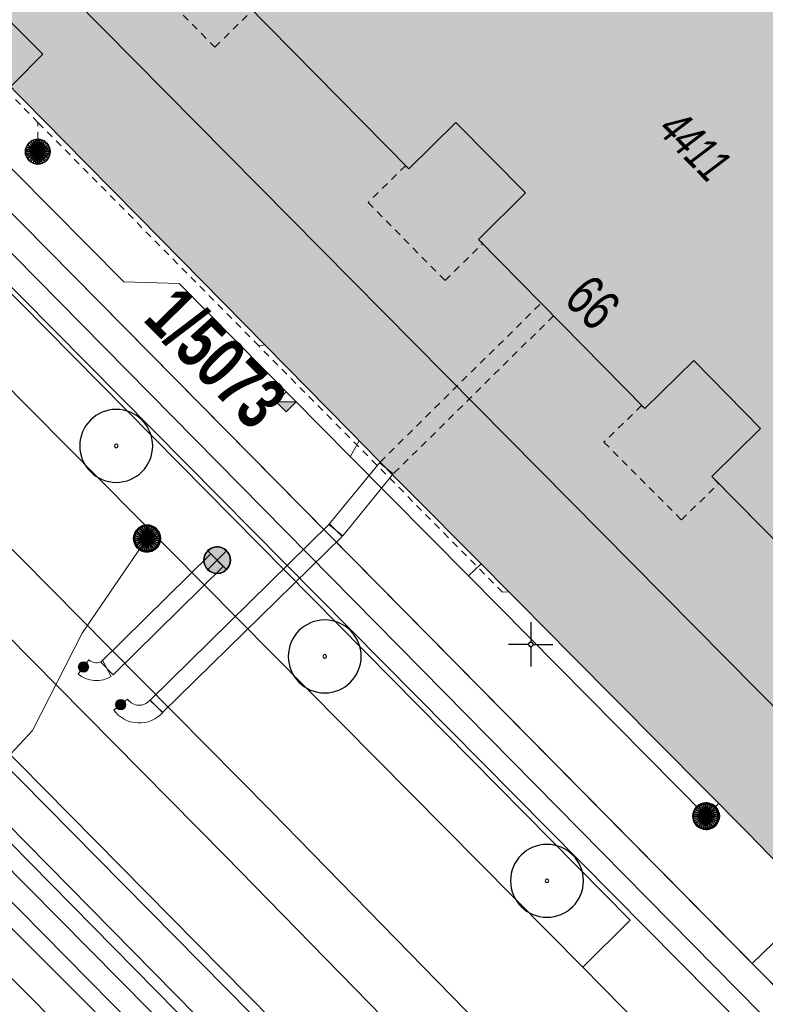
# Model space of a CAD drawing. Header units: metres. Extents: x 2695560 to 2696939, y 1260491 to 1262050.
# Tile 396 of 656: x 2695887 to 2695908, y 1261090 to 1261117. Entities that reach past the tile are written whole.
import ezdxf

# ---------------------------------------------------------------- set-up
doc = ezdxf.new("R2010")
doc.units = ezdxf.units.M
doc.linetypes.add('AUSGEZOGEN', pattern=[0])
doc.linetypes.add('VERDECKT2_S2', pattern=[0.36, 0.2, -0.16])
for name, color, linetype in [('XR$1$AV_Flächen (EO)', 7, 'AUSGEZOGEN'), ('XR$1$AV_Gebäudeflächen (BB)', 7, 'AUSGEZOGEN'), ('XR$1$AV_Gebäudeflächen (EO)', 7, 'AUSGEZOGEN'), ('XR$1$AV_Gebäudeflächen ut.', 7, 'AUSGEZOGEN'), ('XR$1$AV_Grundstück-Nr.', 7, 'AUSGEZOGEN'), ('XR$1$AV_Haus-Nr.', 7, 'AUSGEZOGEN'), ('XR$1$AV_Koordinatennetzpunkte', 7, 'AUSGEZOGEN'), ('XR$1$AV_Linien (BB)', 7, 'AUSGEZOGEN'), ('XR$1$AV_Versicherung-Nr.', 7, 'AUSGEZOGEN'), ('XR$1$AW_LK_Schachtdeckel', 24, 'AUSGEZOGEN'), ('XR$1$EW_LK_Knoten', 1, 'AUSGEZOGEN'), ('XR$1$GR_Baum', 94, 'AUSGEZOGEN'), ('XR$1$Liegenschaftsgrenzen', 7, 'AUSGEZOGEN'), ('XR$1$PFAW', 255, 'AUSGEZOGEN'), ('XR$1$PFEW', 255, 'AUSGEZOGEN'), ('XR$1$RAEW', 8, 'AUSGEZOGEN'), ('XR$1$RP_Abstandslinie', 7, 'AUSGEZOGEN')]:
    doc.layers.add(name, color=color, linetype=linetype)
for name, color, linetype, lineweight in [('XR$2$ABW-Linie-M-ungenau-tot', 6, 'AUSGEZOGEN', 18), ('XR$2$ABW-Linie-R-genau', 4, 'AUSGEZOGEN', 18), ('XR$2$ABW-Linie-R-ungenau', 4, 'VERDECKT2_S2', 18), ('XR$2$ABW-LinieFlaeche-R-genau', 4, 'AUSGEZOGEN', 18), ('XR$2$ABW-Punkt', 6, 'AUSGEZOGEN', 18), ('XR$2$ELE-Flaeche-oberirdisch', 1, 'AUSGEZOGEN', 18), ('XR$2$ELE-LinieFlaeche-genau', 1, 'AUSGEZOGEN', 18), ('XR$2$ELE-LinieFlaeche-ungenau', 1, 'VERDECKT2_S2', 18), ('XR$2$GAS-Linie-genau', 12, 'AUSGEZOGEN', 18), ('XR$2$GAS-LinieFlaeche-genau', 12, 'AUSGEZOGEN', 18), ('XR$2$KOM-LinieFlaeche-U-genau', 91, 'AUSGEZOGEN', 18), ('XR$2$WAS-Linie-genau', 5, 'AUSGEZOGEN', 18)]:
    doc.layers.add(name, color=color, linetype=linetype, lineweight=lineweight)
doc.styles.add('ARIAL', font='arial.ttf')

# ---------------------------------------------------------------- blocks, each defined once
blk = doc.blocks.new('COMPLEXOBJECT_661')
at = {"layer": 'XR$1$AV_Linien (BB)', "color": 7, "linetype": 'AUSGEZOGEN', "transparency": 33554687}
blk.add_line((5901.462, 11090.9), (5904.982, 11087.344), dxfattribs=at)
for centre, radius, start, end in [((5893.313, 11075.02), 16.972, 37.9021, 46.5641), ((5893.257, 11074.976), 17.043, 27.2238, 37.9015)]:
    blk.add_arc(centre, radius, start, end, dxfattribs=at)
blk = doc.blocks.new('BAV2041')
at = {"color": 7, "transparency": 33554687}
for p, q in [((0, 0.5), (0, 0.05)), ((-0.05, 0), (-0.5, 0)), ((0.05, 0), (0.5, 0)), ((0, -0.05), (0, -0.5))]:
    blk.add_line(p, q, dxfattribs=at)
blk.add_circle((0, 0), 0.05, dxfattribs=at)
for start, end in [(90, 270), (270, 90)]:
    blk.add_arc((0, 0), 0.05, start, end, dxfattribs=at)
blk = doc.blocks.new('WBGR1')
at = {"color": 94, "transparency": 33554687}
for radius, start, end in [(1, 90, 270), (1, 270, 90), (0.05, 90, 270), (0.05, 270, 90)]:
    blk.add_arc((0, 0), radius, start, end, dxfattribs=at)
blk = doc.blocks.new('BAW2082')
at = {"layer": 'XR$1$PFAW', "transparency": 33554687}
blk.add_hatch(color=7, dxfattribs=at).paths.add_polyline_path([(0.509, -0.003), (0.499, 0.098), (0.469, 0.194), (0.42, 0.283), (0.354, 0.359), (0.274, 0.421), (0.183, 0.466), (0.085, 0.491), (-0.016, 0.496), (-0.116, 0.481), (-0.211, 0.446), (-0.297, 0.392), (-0.37, 0.323), (-0.428, 0.24), (-0.468, 0.147), (-0.488, 0.047), (-0.488, -0.054), (-0.468, -0.153), (-0.428, -0.246), (-0.37, -0.329), (-0.297, -0.398), (-0.211, -0.452), (-0.116, -0.487), (-0.016, -0.502), (0.085, -0.497), (0.183, -0.472), (0.274, -0.427), (0.354, -0.366), (0.42, -0.289), (0.469, -0.2), (0.499, -0.104)])
at = {"transparency": 33554687}
for start, end in [(91.1948, 268.8052), (268.8052, 91.1948)]:
    blk.add_arc((0.01, 0), 0.5, start, end, dxfattribs=at)
at = {"layer": 'XR$1$PFAW', "transparency": 33554687}
blk.add_circle((0.009, -0.003), 0.5, dxfattribs=at)
blk = doc.blocks.new('BAW2089')
at = {"layer": 'XR$1$PFAW', "transparency": 33554687}
blk.add_hatch(color=7, dxfattribs=at).paths.add_polyline_path([(-0.5, 0.5), (-0.5, -0.5), (0.5, -0.5), (0.5, 0.5)])
at = {"transparency": 33554687}
blk.add_lwpolyline([(-0.5, 0.5), (0.5, 0.5), (0.5, -0.5), (-0.5, -0.5), (-0.5, 0.5)], close=True, dxfattribs=at)
at = {"layer": 'XR$1$PFAW', "transparency": 33554687}
blk.add_lwpolyline([(-0.5, 0.5), (0.5, 0.5), (0.5, -0.5), (-0.5, -0.5), (-0.5, 0.5)], close=True, dxfattribs=at)
blk = doc.blocks.new('BAW2088')
at = {"layer": 'XR$1$PFAW', "transparency": 33554687}
blk.add_hatch(color=253, dxfattribs=at).paths.add_polyline_path([(0.51, 0), (0.5, 0.101), (0.47, 0.197), (0.421, 0.286), (0.355, 0.362), (0.275, 0.424), (0.184, 0.469), (0.086, 0.494), (-0.015, 0.499), (-0.115, 0.484), (-0.21, 0.449), (-0.296, 0.395), (-0.369, 0.326), (-0.427, 0.243), (-0.467, 0.15), (-0.487, 0.051), (-0.487, -0.051), (-0.467, -0.15), (-0.427, -0.243), (-0.369, -0.326), (-0.296, -0.395), (-0.21, -0.449), (-0.115, -0.484), (-0.015, -0.499), (0.086, -0.494), (0.184, -0.469), (0.275, -0.424), (0.355, -0.362), (0.421, -0.286), (0.47, -0.197), (0.5, -0.101)])
at = {"transparency": 33554687}
for start, end in [(91.1948, 268.8052), (268.8052, 91.1948)]:
    blk.add_arc((0.01, 0), 0.5, start, end, dxfattribs=at)
at = {"layer": 'XR$1$PFAW', "transparency": 33554687}
blk.add_circle((0.01, 0), 0.5, dxfattribs=at)
blk = doc.blocks.new('BEWLP2549_S')
at = {"layer": 'XR$1$PFEW', "transparency": 33554687}
blk.add_hatch(color=7, dxfattribs=at).paths.add_polyline_path([(0.5, 0), (0.49, 0.101), (0.459, 0.197), (0.41, 0.286), (0.344, 0.362), (0.264, 0.424), (0.174, 0.469), (0.076, 0.494), (-0.025, 0.499), (-0.125, 0.484), (-0.22, 0.449), (-0.306, 0.395), (-0.379, 0.326), (-0.437, 0.243), (-0.477, 0.15), (-0.497, 0.051), (-0.497, -0.051), (-0.477, -0.15), (-0.437, -0.243), (-0.379, -0.326), (-0.306, -0.395), (-0.22, -0.449), (-0.125, -0.484), (-0.025, -0.499), (0.076, -0.494), (0.174, -0.469), (0.264, -0.424), (0.344, -0.362), (0.41, -0.286), (0.459, -0.197), (0.49, -0.101)])
at = {"color": 1, "transparency": 33554687}
for p, q in [((0.354, -0.354), (-0.354, 0.354)), ((-0.354, -0.354), (0.354, 0.354))]:
    blk.add_line(p, q, dxfattribs=at)
for start, end in [(91.3809, 268.6191), (268.6191, 91.3809)]:
    blk.add_arc((0, 0), 0.5, start, end, dxfattribs=at)
at = {"layer": 'XR$1$PFEW', "transparency": 33554687}
blk.add_circle((0, 0), 0.5, dxfattribs=at)
blk = doc.blocks.new('BEW957')
at = {"layer": 'XR$1$RAEW', "transparency": 33554687}
blk.add_hatch(color=1, dxfattribs=at).paths.add_polyline_path([(-0.5, 0), (-0.5, -0.05), (-0.49, -0.1), (-0.48, -0.15), (-0.46, -0.2), (-0.44, -0.24), (-0.41, -0.29), (-0.38, -0.33), (-0.34, -0.36), (-0.31, -0.4), (-0.26, -0.42), (-0.22, -0.45), (-0.17, -0.47), (-0.13, -0.48), (-0.08, -0.49), (-0.03, -0.5), (0.03, -0.5), (0.08, -0.49), (0.13, -0.48), (0.17, -0.47), (0.22, -0.45), (0.26, -0.42), (0.31, -0.4), (0.34, -0.36), (0.38, -0.33), (0.41, -0.29), (0.44, -0.24), (0.46, -0.2), (0.48, -0.15), (0.49, -0.1), (0.5, -0.05), (0.5, 0), (0.5, 0.05), (0.49, 0.1), (0.48, 0.15), (0.46, 0.2), (0.44, 0.24), (0.41, 0.29), (0.38, 0.33), (0.34, 0.36), (0.31, 0.4), (0.26, 0.42), (0.22, 0.45), (0.17, 0.47), (0.13, 0.48), (0.08, 0.49), (0.03, 0.5), (-0.03, 0.5), (-0.08, 0.49), (-0.13, 0.48), (-0.17, 0.47), (-0.22, 0.45), (-0.26, 0.42), (-0.31, 0.4), (-0.34, 0.36), (-0.38, 0.33), (-0.41, 0.29), (-0.44, 0.24), (-0.46, 0.2), (-0.48, 0.15), (-0.49, 0.1), (-0.5, 0.05)])
at = {"color": 1, "transparency": 33554687}
for start, end in [(90, 180), (180, 270), (0, 90), (270, 0)]:
    blk.add_arc((0, 0), 0.5, start, end, dxfattribs=at)
at = {"layer": 'XR$1$RAEW', "color": 1, "transparency": 33554687}
blk.add_circle((0, 0), 0.5, dxfattribs=at)
blk = doc.blocks.new('ABW-SCHLAMMSAMMLER_RUND')
at = {"layer": 'XR$2$ABW-Punkt', "linetype": 'AUSGEZOGEN', "lineweight": 13, "transparency": 33554687}
for p, q in [((-70, 75, 2500), (70, 75, 2500)), ((-70, -75, 2500), (70, -75, 2500))]:
    blk.add_line(p, q, dxfattribs=at)
blk.add_polyline3d([(90, 0, 2500), (0, 0, 2500), (-90, 0, 2500)], dxfattribs=at)
at = {"layer": 'XR$2$ABW-Punkt', "linetype": 'AUSGEZOGEN', "lineweight": 25, "transparency": 33554687}
for points in [[(-147, 29, 2500), (0, 0, 2500), (-150, 0, 2500)], [(-147, 29), (0, 0), (-150, 0)], [(-147, 29, 2500), (-147, 29), (-150, 0), (-150, 0, 2500)], [(-150, 0, 2500), (0, 0, 2500), (-147, -29, 2500)], [(-150, 0), (0, 0), (-147, -29)], [(-139, 57, 2500), (0, 0, 2500), (-147, 29, 2500)], [(-139, 57), (0, 0), (-147, 29)], [(-139, 57, 2500), (-139, 57), (-147, 29), (-147, 29, 2500)], [(-147, -29, 2500), (0, 0, 2500), (-139, -57, 2500)], [(-147, -29), (0, 0), (-139, -57)], [(-125, 83, 2500), (0, 0, 2500), (-139, 57, 2500)], [(-125, 83), (0, 0), (-139, 57)], [(-125, 83, 2500), (-125, 83), (-139, 57), (-139, 57, 2500)], [(-139, -57, 2500), (0, 0, 2500), (-125, -83, 2500)], [(-139, -57), (0, 0), (-125, -83)], [(-106, 106, 2500), (0, 0, 2500), (-125, 83, 2500)], [(-106, 106), (0, 0), (-125, 83)], [(-106, 106, 2500), (-106, 106), (-125, 83), (-125, 83, 2500)], [(-125, -83, 2500), (0, 0, 2500), (-106, -106, 2500)], [(-125, -83), (0, 0), (-106, -106)], [(-83, 125, 2500), (0, 0, 2500), (-106, 106, 2500)], [(-83, 125), (0, 0), (-106, 106)], [(-83, 125, 2500), (-83, 125), (-106, 106), (-106, 106, 2500)], [(-106, -106, 2500), (0, 0, 2500), (-83, -125, 2500)], [(-106, -106), (0, 0), (-83, -125)], [(-57, 139, 2500), (0, 0, 2500), (-83, 125, 2500)], [(-57, 139), (0, 0), (-83, 125)], [(-57, 139, 2500), (-57, 139), (-83, 125), (-83, 125, 2500)], [(-83, -125, 2500), (0, 0, 2500), (-57, -139, 2500)], [(-83, -125), (0, 0), (-57, -139)], [(-29, 147, 2500), (0, 0, 2500), (-57, 139, 2500)], [(-29, 147), (0, 0), (-57, 139)], [(-29, 147, 2500), (-29, 147), (-57, 139), (-57, 139, 2500)], [(-57, -139, 2500), (0, 0, 2500), (-29, -147, 2500)], [(-57, -139), (0, 0), (-29, -147)], [(0, 150, 2500), (0, 0, 2500), (-29, 147, 2500)], [(0, 150), (0, 0), (-29, 147)], [(0, 150, 2500), (0, 150), (-29, 147), (-29, 147, 2500)], [(-29, -147, 2500), (0, 0, 2500), (0, -150, 2500)], [(-29, -147), (0, 0), (0, -150)], [(29, 147, 2500), (0, 0, 2500), (0, 150, 2500)], [(29, 147), (0, 0), (0, 150)], [(29, 147, 2500), (29, 147), (0, 150), (0, 150, 2500)], [(57, 139, 2500), (0, 0, 2500), (29, 147, 2500)], [(57, 139), (0, 0), (29, 147)], [(83, 125, 2500), (0, 0, 2500), (57, 139, 2500)], [(83, 125), (0, 0), (57, 139)], [(106, 106, 2500), (0, 0, 2500), (83, 125, 2500)], [(106, 106), (0, 0), (83, 125)], [(125, 83, 2500), (0, 0, 2500), (106, 106, 2500)], [(125, 83), (0, 0), (106, 106)], [(139, 57, 2500), (0, 0, 2500), (125, 83, 2500)], [(139, 57), (0, 0), (125, 83)], [(147, 29, 2500), (0, 0, 2500), (139, 57, 2500)], [(147, 29), (0, 0), (139, 57)], [(150, 0, 2500), (0, 0, 2500), (147, 29, 2500)], [(150, 0), (0, 0), (147, 29)], [(0, -150, 2500), (0, 0, 2500), (29, -147, 2500)], [(29, -147, 2500), (0, 0, 2500), (57, -139, 2500)], [(57, -139, 2500), (0, 0, 2500), (83, -125, 2500)], [(83, -125, 2500), (0, 0, 2500), (106, -106, 2500)], [(106, -106, 2500), (0, 0, 2500), (125, -83, 2500)], [(125, -83, 2500), (0, 0, 2500), (139, -57, 2500)], [(139, -57, 2500), (0, 0, 2500), (147, -29, 2500)], [(147, -29, 2500), (0, 0, 2500), (150, 0, 2500)], [(0, -150), (0, 0), (29, -147)], [(29, -147), (0, 0), (57, -139)], [(57, -139), (0, 0), (83, -125)], [(83, -125), (0, 0), (106, -106)], [(106, -106), (0, 0), (125, -83)], [(125, -83), (0, 0), (139, -57)], [(139, -57), (0, 0), (147, -29)], [(147, -29), (0, 0), (150, 0)], [(57, 139, 2500), (57, 139), (29, 147), (29, 147, 2500)], [(83, 125, 2500), (83, 125), (57, 139), (57, 139, 2500)], [(106, 106, 2500), (106, 106), (83, 125), (83, 125, 2500)], [(125, 83, 2500), (125, 83), (106, 106), (106, 106, 2500)], [(139, 57, 2500), (139, 57), (125, 83), (125, 83, 2500)], [(147, 29, 2500), (147, 29), (139, 57), (139, 57, 2500)], [(150, 0, 2500), (150, 0), (147, 29), (147, 29, 2500)], [(-150, 0, 2500), (-150, 0), (-147, -29), (-147, -29, 2500)], [(-147, -29, 2500), (-147, -29), (-139, -57), (-139, -57, 2500)], [(-139, -57, 2500), (-139, -57), (-125, -83), (-125, -83, 2500)], [(-125, -83, 2500), (-125, -83), (-106, -106), (-106, -106, 2500)], [(-106, -106, 2500), (-106, -106), (-83, -125), (-83, -125, 2500)], [(-83, -125, 2500), (-83, -125), (-57, -139), (-57, -139, 2500)], [(-57, -139, 2500), (-57, -139), (-29, -147), (-29, -147, 2500)], [(-29, -147, 2500), (-29, -147), (0, -150), (0, -150, 2500)], [(0, -150, 2500), (0, -150), (29, -147), (29, -147, 2500)], [(29, -147, 2500), (29, -147), (57, -139), (57, -139, 2500)], [(57, -139, 2500), (57, -139), (83, -125), (83, -125, 2500)], [(83, -125, 2500), (83, -125), (106, -106), (106, -106, 2500)], [(106, -106, 2500), (106, -106), (125, -83), (125, -83, 2500)], [(125, -83, 2500), (125, -83), (139, -57), (139, -57, 2500)], [(139, -57, 2500), (139, -57), (147, -29), (147, -29, 2500)], [(147, -29, 2500), (147, -29), (150, 0), (150, 0, 2500)]]:
    blk.add_3dface(points, dxfattribs=at)
blk = doc.blocks.new('ABW-KONTROLLSCHACHT')
at = {"layer": 'XR$2$ABW-Punkt', "linetype": 'AUSGEZOGEN', "lineweight": 25, "transparency": 33554687}
for points in [[(-194, 291, 2500), (0, 0, 2500), (-247, 247, 2500)], [(-194, 291), (0, 0), (-247, 247)], [(-194, 291, 2500), (-194, 291), (-247, 247), (-247, 247, 2500)], [(-134, 323, 2500), (0, 0, 2500), (-194, 291, 2500)], [(-134, 323), (0, 0), (-194, 291)], [(-134, 323, 2500), (-134, 323), (-194, 291), (-194, 291, 2500)], [(-68, 343, 2500), (0, 0, 2500), (-134, 323, 2500)], [(-68, 343), (0, 0), (-134, 323)], [(-68, 343, 2500), (-68, 343), (-134, 323), (-134, 323, 2500)], [(0, 350, 2500), (0, 0, 2500), (-68, 343, 2500)], [(0, 350), (0, 0), (-68, 343)], [(0, 350, 2500), (0, 350), (-68, 343), (-68, 343, 2500)], [(68, 343, 2500), (0, 0, 2500), (0, 350, 2500)], [(68, 343), (0, 0), (0, 350)], [(68, 343, 2500), (68, 343), (0, 350), (0, 350, 2500)], [(134, 323, 2500), (0, 0, 2500), (68, 343, 2500)], [(134, 323), (0, 0), (68, 343)], [(194, 291, 2500), (0, 0, 2500), (134, 323, 2500)], [(194, 291), (0, 0), (134, 323)], [(247, 247, 2500), (0, 0, 2500), (194, 291, 2500)], [(247, 247), (0, 0), (194, 291)], [(134, 323, 2500), (134, 323), (68, 343), (68, 343, 2500)], [(194, 291, 2500), (194, 291), (134, 323), (134, 323, 2500)], [(247, 247, 2500), (247, 247), (194, 291), (194, 291, 2500)], [(-343, 68, 2500), (0, 0, 2500), (-350, 0, 2500)], [(-343, 68), (0, 0), (-350, 0)], [(-343, 68, 2500), (-343, 68), (-350, 0), (-350, 0, 2500)], [(-350, 0, 2500), (0, 0, 2500), (-343, -68, 2500)], [(-350, 0), (0, 0), (-343, -68)], [(-323, 134, 2500), (0, 0, 2500), (-343, 68, 2500)], [(-323, 134), (0, 0), (-343, 68)], [(-323, 134, 2500), (-323, 134), (-343, 68), (-343, 68, 2500)], [(-343, -68, 2500), (0, 0, 2500), (-323, -134, 2500)], [(-343, -68), (0, 0), (-323, -134)], [(-291, 194, 2500), (0, 0, 2500), (-323, 134, 2500)], [(-291, 194), (0, 0), (-323, 134)], [(-291, 194, 2500), (-291, 194), (-323, 134), (-323, 134, 2500)], [(-323, -134, 2500), (0, 0, 2500), (-291, -194, 2500)], [(-323, -134), (0, 0), (-291, -194)], [(-247, 247, 2500), (0, 0, 2500), (-291, 194, 2500)], [(-247, 247), (0, 0), (-291, 194)], [(-247, 247, 2500), (-247, 247), (-291, 194), (-291, 194, 2500)], [(-291, -194, 2500), (0, 0, 2500), (-247, -247, 2500)], [(-291, -194), (0, 0), (-247, -247)], [(-247, -247, 2500), (0, 0, 2500), (-194, -291, 2500)], [(-247, -247), (0, 0), (-194, -291)], [(-194, -291, 2500), (0, 0, 2500), (-134, -323, 2500)], [(-194, -291), (0, 0), (-134, -323)], [(-134, -323, 2500), (0, 0, 2500), (-68, -343, 2500)], [(-134, -323), (0, 0), (-68, -343)], [(-68, -343, 2500), (0, 0, 2500), (0, -350, 2500)], [(-68, -343), (0, 0), (0, -350)], [(291, 194, 2500), (0, 0, 2500), (247, 247, 2500)], [(291, 194), (0, 0), (247, 247)], [(323, 134, 2500), (0, 0, 2500), (291, 194, 2500)], [(323, 134), (0, 0), (291, 194)], [(343, 68, 2500), (0, 0, 2500), (323, 134, 2500)], [(343, 68), (0, 0), (323, 134)], [(350, 0, 2500), (0, 0, 2500), (343, 68, 2500)], [(350, 0), (0, 0), (343, 68)], [(0, -350, 2500), (0, 0, 2500), (68, -343, 2500)], [(68, -343, 2500), (0, 0, 2500), (134, -323, 2500)], [(134, -323, 2500), (0, 0, 2500), (194, -291, 2500)], [(194, -291, 2500), (0, 0, 2500), (247, -247, 2500)], [(247, -247, 2500), (0, 0, 2500), (291, -194, 2500)], [(291, -194, 2500), (0, 0, 2500), (323, -134, 2500)], [(323, -134, 2500), (0, 0, 2500), (343, -68, 2500)], [(343, -68, 2500), (0, 0, 2500), (350, 0, 2500)], [(0, -350), (0, 0), (68, -343)], [(68, -343), (0, 0), (134, -323)], [(134, -323), (0, 0), (194, -291)], [(194, -291), (0, 0), (247, -247)], [(247, -247), (0, 0), (291, -194)], [(291, -194), (0, 0), (323, -134)], [(323, -134), (0, 0), (343, -68)], [(343, -68), (0, 0), (350, 0)], [(291, 194, 2500), (291, 194), (247, 247), (247, 247, 2500)], [(323, 134, 2500), (323, 134), (291, 194), (291, 194, 2500)], [(343, 68, 2500), (343, 68), (323, 134), (323, 134, 2500)], [(350, 0, 2500), (350, 0), (343, 68), (343, 68, 2500)], [(-350, 0, 2500), (-350, 0), (-343, -68), (-343, -68, 2500)], [(-343, -68, 2500), (-343, -68), (-323, -134), (-323, -134, 2500)], [(-323, -134, 2500), (-323, -134), (-291, -194), (-291, -194, 2500)], [(-291, -194, 2500), (-291, -194), (-247, -247), (-247, -247, 2500)], [(-247, -247, 2500), (-247, -247), (-194, -291), (-194, -291, 2500)], [(194, -291, 2500), (194, -291), (247, -247), (247, -247, 2500)], [(247, -247, 2500), (247, -247), (291, -194), (291, -194, 2500)], [(291, -194, 2500), (291, -194), (323, -134), (323, -134, 2500)], [(323, -134, 2500), (323, -134), (343, -68), (343, -68, 2500)], [(343, -68, 2500), (343, -68), (350, 0), (350, 0, 2500)], [(-194, -291, 2500), (-194, -291), (-134, -323), (-134, -323, 2500)], [(-134, -323, 2500), (-134, -323), (-68, -343), (-68, -343, 2500)], [(-68, -343, 2500), (-68, -343), (0, -350), (0, -350, 2500)], [(0, -350, 2500), (0, -350), (68, -343), (68, -343, 2500)], [(68, -343, 2500), (68, -343), (134, -323), (134, -323, 2500)], [(134, -323, 2500), (134, -323), (194, -291), (194, -291, 2500)]]:
    blk.add_3dface(points, dxfattribs=at)
blk = doc.blocks.new('ABW-EINLAUFSCHACHT_RUND')
at = {"layer": 'XR$2$ABW-Linie-M-ungenau-tot', "linetype": 'AUSGEZOGEN', "lineweight": 25, "transparency": 33554687}
for points in [[(-147, 29, 2500), (0, 0, 2500), (-150, 0, 2500)], [(-147, 29), (0, 0), (-150, 0)], [(-147, 29, 2500), (-147, 29), (-150, 0), (-150, 0, 2500)], [(-150, 0, 2500), (0, 0, 2500), (-147, -29, 2500)], [(-150, 0), (0, 0), (-147, -29)], [(-150, 0, 2500), (-150, 0), (-147, -29), (-147, -29, 2500)], [(-139, 57, 2500), (0, 0, 2500), (-147, 29, 2500)], [(-139, 57), (0, 0), (-147, 29)], [(-139, 57, 2500), (-139, 57), (-147, 29), (-147, 29, 2500)], [(-147, -29, 2500), (0, 0, 2500), (-139, -57, 2500)], [(-147, -29), (0, 0), (-139, -57)], [(-125, 83, 2500), (0, 0, 2500), (-139, 57, 2500)], [(-125, 83), (0, 0), (-139, 57)], [(-125, 83, 2500), (-125, 83), (-139, 57), (-139, 57, 2500)], [(-139, -57, 2500), (0, 0, 2500), (-125, -83, 2500)], [(-139, -57), (0, 0), (-125, -83)], [(-106, 106, 2500), (0, 0, 2500), (-125, 83, 2500)], [(-106, 106), (0, 0), (-125, 83)], [(-106, 106, 2500), (-106, 106), (-125, 83), (-125, 83, 2500)], [(-125, -83, 2500), (0, 0, 2500), (-106, -106, 2500)], [(-125, -83), (0, 0), (-106, -106)], [(-83, 125, 2500), (0, 0, 2500), (-106, 106, 2500)], [(-83, 125), (0, 0), (-106, 106)], [(-83, 125, 2500), (-83, 125), (-106, 106), (-106, 106, 2500)], [(-106, -106, 2500), (0, 0, 2500), (-83, -125, 2500)], [(-106, -106), (0, 0), (-83, -125)], [(-57, 139, 2500), (0, 0, 2500), (-83, 125, 2500)], [(-57, 139), (0, 0), (-83, 125)], [(-57, 139, 2500), (-57, 139), (-83, 125), (-83, 125, 2500)], [(-83, -125, 2500), (0, 0, 2500), (-57, -139, 2500)], [(-83, -125), (0, 0), (-57, -139)], [(-29, 147, 2500), (0, 0, 2500), (-57, 139, 2500)], [(-29, 147), (0, 0), (-57, 139)], [(-29, 147, 2500), (-29, 147), (-57, 139), (-57, 139, 2500)], [(-57, -139, 2500), (0, 0, 2500), (-29, -147, 2500)], [(-57, -139), (0, 0), (-29, -147)], [(0, 150, 2500), (0, 0, 2500), (-29, 147, 2500)], [(0, 150), (0, 0), (-29, 147)], [(0, 150, 2500), (0, 150), (-29, 147), (-29, 147, 2500)], [(-29, -147, 2500), (0, 0, 2500), (0, -150, 2500)], [(-29, -147), (0, 0), (0, -150)], [(29, 147, 2500), (0, 0, 2500), (0, 150, 2500)], [(29, 147), (0, 0), (0, 150)], [(29, 147, 2500), (29, 147), (0, 150), (0, 150, 2500)], [(57, 139, 2500), (0, 0, 2500), (29, 147, 2500)], [(57, 139), (0, 0), (29, 147)], [(83, 125, 2500), (0, 0, 2500), (57, 139, 2500)], [(83, 125), (0, 0), (57, 139)], [(106, 106, 2500), (0, 0, 2500), (83, 125, 2500)], [(106, 106), (0, 0), (83, 125)], [(125, 83, 2500), (0, 0, 2500), (106, 106, 2500)], [(125, 83), (0, 0), (106, 106)], [(139, 57, 2500), (0, 0, 2500), (125, 83, 2500)], [(139, 57), (0, 0), (125, 83)], [(147, 29, 2500), (0, 0, 2500), (139, 57, 2500)], [(147, 29), (0, 0), (139, 57)], [(150, 0, 2500), (0, 0, 2500), (147, 29, 2500)], [(150, 0), (0, 0), (147, 29)], [(0, -150, 2500), (0, 0, 2500), (29, -147, 2500)], [(29, -147, 2500), (0, 0, 2500), (57, -139, 2500)], [(57, -139, 2500), (0, 0, 2500), (83, -125, 2500)], [(83, -125, 2500), (0, 0, 2500), (106, -106, 2500)], [(106, -106, 2500), (0, 0, 2500), (125, -83, 2500)], [(125, -83, 2500), (0, 0, 2500), (139, -57, 2500)], [(139, -57, 2500), (0, 0, 2500), (147, -29, 2500)], [(147, -29, 2500), (0, 0, 2500), (150, 0, 2500)], [(0, -150), (0, 0), (29, -147)], [(29, -147), (0, 0), (57, -139)], [(57, -139), (0, 0), (83, -125)], [(83, -125), (0, 0), (106, -106)], [(106, -106), (0, 0), (125, -83)], [(125, -83), (0, 0), (139, -57)], [(139, -57), (0, 0), (147, -29)], [(147, -29), (0, 0), (150, 0)], [(57, 139, 2500), (57, 139), (29, 147), (29, 147, 2500)], [(83, 125, 2500), (83, 125), (57, 139), (57, 139, 2500)], [(106, 106, 2500), (106, 106), (83, 125), (83, 125, 2500)], [(125, 83, 2500), (125, 83), (106, 106), (106, 106, 2500)], [(139, 57, 2500), (139, 57), (125, 83), (125, 83, 2500)], [(147, 29, 2500), (147, 29), (139, 57), (139, 57, 2500)], [(150, 0, 2500), (150, 0), (147, 29), (147, 29, 2500)], [(147, -29, 2500), (147, -29), (150, 0), (150, 0, 2500)], [(-147, -29, 2500), (-147, -29), (-139, -57), (-139, -57, 2500)], [(-139, -57, 2500), (-139, -57), (-125, -83), (-125, -83, 2500)], [(-125, -83, 2500), (-125, -83), (-106, -106), (-106, -106, 2500)], [(-106, -106, 2500), (-106, -106), (-83, -125), (-83, -125, 2500)], [(-83, -125, 2500), (-83, -125), (-57, -139), (-57, -139, 2500)], [(-57, -139, 2500), (-57, -139), (-29, -147), (-29, -147, 2500)], [(-29, -147, 2500), (-29, -147), (0, -150), (0, -150, 2500)], [(0, -150, 2500), (0, -150), (29, -147), (29, -147, 2500)], [(29, -147, 2500), (29, -147), (57, -139), (57, -139, 2500)], [(57, -139, 2500), (57, -139), (83, -125), (83, -125, 2500)], [(83, -125, 2500), (83, -125), (106, -106), (106, -106, 2500)], [(106, -106, 2500), (106, -106), (125, -83), (125, -83, 2500)], [(125, -83, 2500), (125, -83), (139, -57), (139, -57, 2500)], [(139, -57, 2500), (139, -57), (147, -29), (147, -29, 2500)]]:
    blk.add_3dface(points, dxfattribs=at)
blk = doc.blocks.new('ABW-DECKEL')
at = {"layer": 'XR$2$ABW-Punkt', "linetype": 'AUSGEZOGEN', "lineweight": 25, "transparency": 33554687}
for points in [[(-194, 291, 2500), (0, 0, 2500), (-247, 247, 2500)], [(-194, 291), (0, 0), (-247, 247)], [(-194, 291, 2500), (-194, 291), (-247, 247), (-247, 247, 2500)], [(-134, 323, 2500), (0, 0, 2500), (-194, 291, 2500)], [(-134, 323), (0, 0), (-194, 291)], [(-134, 323, 2500), (-134, 323), (-194, 291), (-194, 291, 2500)], [(-68, 343, 2500), (0, 0, 2500), (-134, 323, 2500)], [(-68, 343), (0, 0), (-134, 323)], [(-68, 343, 2500), (-68, 343), (-134, 323), (-134, 323, 2500)], [(0, 350, 2500), (0, 0, 2500), (-68, 343, 2500)], [(0, 350), (0, 0), (-68, 343)], [(0, 350, 2500), (0, 350), (-68, 343), (-68, 343, 2500)], [(68, 343, 2500), (0, 0, 2500), (0, 350, 2500)], [(68, 343), (0, 0), (0, 350)], [(68, 343, 2500), (68, 343), (0, 350), (0, 350, 2500)], [(134, 323, 2500), (0, 0, 2500), (68, 343, 2500)], [(134, 323), (0, 0), (68, 343)], [(194, 291, 2500), (0, 0, 2500), (134, 323, 2500)], [(194, 291), (0, 0), (134, 323)], [(247, 247, 2500), (0, 0, 2500), (194, 291, 2500)], [(247, 247), (0, 0), (194, 291)], [(134, 323, 2500), (134, 323), (68, 343), (68, 343, 2500)], [(194, 291, 2500), (194, 291), (134, 323), (134, 323, 2500)], [(247, 247, 2500), (247, 247), (194, 291), (194, 291, 2500)], [(-343, 68, 2500), (0, 0, 2500), (-350, 0, 2500)], [(-343, 68), (0, 0), (-350, 0)], [(-343, 68, 2500), (-343, 68), (-350, 0), (-350, 0, 2500)], [(-350, 0, 2500), (0, 0, 2500), (-343, -68, 2500)], [(-350, 0), (0, 0), (-343, -68)], [(-323, 134, 2500), (0, 0, 2500), (-343, 68, 2500)], [(-323, 134), (0, 0), (-343, 68)], [(-323, 134, 2500), (-323, 134), (-343, 68), (-343, 68, 2500)], [(-343, -68, 2500), (0, 0, 2500), (-323, -134, 2500)], [(-343, -68), (0, 0), (-323, -134)], [(-291, 194, 2500), (0, 0, 2500), (-323, 134, 2500)], [(-291, 194), (0, 0), (-323, 134)], [(-291, 194, 2500), (-291, 194), (-323, 134), (-323, 134, 2500)], [(-323, -134, 2500), (0, 0, 2500), (-291, -194, 2500)], [(-323, -134), (0, 0), (-291, -194)], [(-247, 247, 2500), (0, 0, 2500), (-291, 194, 2500)], [(-247, 247), (0, 0), (-291, 194)], [(-247, 247, 2500), (-247, 247), (-291, 194), (-291, 194, 2500)], [(-291, -194, 2500), (0, 0, 2500), (-247, -247, 2500)], [(-291, -194), (0, 0), (-247, -247)], [(-247, -247, 2500), (0, 0, 2500), (-194, -291, 2500)], [(-247, -247), (0, 0), (-194, -291)], [(-194, -291, 2500), (0, 0, 2500), (-134, -323, 2500)], [(-194, -291), (0, 0), (-134, -323)], [(-134, -323, 2500), (0, 0, 2500), (-68, -343, 2500)], [(-134, -323), (0, 0), (-68, -343)], [(-68, -343, 2500), (0, 0, 2500), (0, -350, 2500)], [(-68, -343), (0, 0), (0, -350)], [(291, 194, 2500), (0, 0, 2500), (247, 247, 2500)], [(291, 194), (0, 0), (247, 247)], [(323, 134, 2500), (0, 0, 2500), (291, 194, 2500)], [(323, 134), (0, 0), (291, 194)], [(343, 68, 2500), (0, 0, 2500), (323, 134, 2500)], [(343, 68), (0, 0), (323, 134)], [(350, 0, 2500), (0, 0, 2500), (343, 68, 2500)], [(350, 0), (0, 0), (343, 68)], [(0, -350, 2500), (0, 0, 2500), (68, -343, 2500)], [(68, -343, 2500), (0, 0, 2500), (134, -323, 2500)], [(134, -323, 2500), (0, 0, 2500), (194, -291, 2500)], [(194, -291, 2500), (0, 0, 2500), (247, -247, 2500)], [(247, -247, 2500), (0, 0, 2500), (291, -194, 2500)], [(291, -194, 2500), (0, 0, 2500), (323, -134, 2500)], [(323, -134, 2500), (0, 0, 2500), (343, -68, 2500)], [(343, -68, 2500), (0, 0, 2500), (350, 0, 2500)], [(0, -350), (0, 0), (68, -343)], [(68, -343), (0, 0), (134, -323)], [(134, -323), (0, 0), (194, -291)], [(194, -291), (0, 0), (247, -247)], [(247, -247), (0, 0), (291, -194)], [(291, -194), (0, 0), (323, -134)], [(323, -134), (0, 0), (343, -68)], [(343, -68), (0, 0), (350, 0)], [(291, 194, 2500), (291, 194), (247, 247), (247, 247, 2500)], [(323, 134, 2500), (323, 134), (291, 194), (291, 194, 2500)], [(343, 68, 2500), (343, 68), (323, 134), (323, 134, 2500)], [(350, 0, 2500), (350, 0), (343, 68), (343, 68, 2500)], [(-350, 0, 2500), (-350, 0), (-343, -68), (-343, -68, 2500)], [(-343, -68, 2500), (-343, -68), (-323, -134), (-323, -134, 2500)], [(-323, -134, 2500), (-323, -134), (-291, -194), (-291, -194, 2500)], [(-291, -194, 2500), (-291, -194), (-247, -247), (-247, -247, 2500)], [(-247, -247, 2500), (-247, -247), (-194, -291), (-194, -291, 2500)], [(194, -291, 2500), (194, -291), (247, -247), (247, -247, 2500)], [(247, -247, 2500), (247, -247), (291, -194), (291, -194, 2500)], [(291, -194, 2500), (291, -194), (323, -134), (323, -134, 2500)], [(323, -134, 2500), (323, -134), (343, -68), (343, -68, 2500)], [(343, -68, 2500), (343, -68), (350, 0), (350, 0, 2500)], [(-194, -291, 2500), (-194, -291), (-134, -323), (-134, -323, 2500)], [(-134, -323, 2500), (-134, -323), (-68, -343), (-68, -343, 2500)], [(-68, -343, 2500), (-68, -343), (0, -350), (0, -350, 2500)], [(0, -350, 2500), (0, -350), (68, -343), (68, -343, 2500)], [(68, -343, 2500), (68, -343), (134, -323), (134, -323, 2500)], [(134, -323, 2500), (134, -323), (194, -291), (194, -291, 2500)]]:
    blk.add_3dface(points, dxfattribs=at)
blk = doc.blocks.new('ABW-VERSICKERUNGSANLAGE')
at = {"layer": 'XR$2$ABW-Punkt', "linetype": 'AUSGEZOGEN', "transparency": 33554687}
blk.add_hatch(color=4, dxfattribs=at).paths.add_polyline_path([(0, -283), (283, 0), (-283, 0)])
at = {"layer": 'XR$2$ABW-Punkt', "color": 4, "linetype": 'AUSGEZOGEN', "lineweight": 25, "transparency": 33554687}
blk.add_polyline3d([(283, 0, 2500), (0, 283, 2500), (-283, 0, 2500)], dxfattribs=at)
at = {"layer": 'XR$2$ABW-Punkt', "color": 4, "linetype": 'AUSGEZOGEN', "lineweight": 13, "transparency": 33554687}
blk.add_3dface([(-283, 0, 2500), (0, 0, 2500), (283, 0, 2500), (0, -283, 2500)], dxfattribs=at)

msp = doc.modelspace()

# ---------------------------------------------------------------- hatches: boundary and pattern name
at = {"layer": 'XR$1$AV_Gebäudeflächen (BB)', "true_color": 0xd2d2d2, "transparency": 33554687}
msp.add_hatch(color=254, dxfattribs=at).paths.add_polyline_path([(2695913.563, 1261096.968), (2695920.674, 1261104.012), (2695922.576, 1261105.896), (2695900.923, 1261127.81), (2695895.994, 1261132.798), (2695886.981, 1261123.902), (2695888.374, 1261122.492), (2695891.061, 1261119.783), (2695892.427, 1261121.132), (2695894.3, 1261119.235), (2695892.934, 1261117.886), (2695897.531, 1261113.21), (2695898.854, 1261114.522), (2695900.822, 1261112.538), (2695899.499, 1261111.226), (2695904.181, 1261106.454), (2695905.562, 1261107.808), (2695907.444, 1261105.891), (2695906.07, 1261104.543), (2695908.815, 1261101.757), (2695910.196, 1261103.128), (2695912.103, 1261101.208), (2695910.722, 1261099.837)])
at = {"layer": 'XR$1$AV_Gebäudeflächen (EO)', "true_color": 0xebebeb, "transparency": 33554687}
for points in [[(2695890.968, 1261119.877), (2695889.901, 1261118.818), (2695892.069, 1261116.641), (2695893.131, 1261117.685), (2695892.934, 1261117.886), (2695894.3, 1261119.235), (2695892.427, 1261121.132), (2695891.061, 1261119.783)], [(2695897.441, 1261113.302), (2695896.384, 1261112.263), (2695898.555, 1261110.068), (2695899.615, 1261111.108), (2695899.499, 1261111.226), (2695900.822, 1261112.538), (2695898.854, 1261114.522), (2695897.531, 1261113.21)], [(2695904.091, 1261106.545), (2695903.032, 1261105.506), (2695905.215, 1261103.318), (2695906.261, 1261104.349), (2695906.07, 1261104.543), (2695907.444, 1261105.891), (2695905.562, 1261107.808), (2695904.181, 1261106.454)]]:
    msp.add_hatch(color=7, dxfattribs=at).paths.add_polyline_path(points)
at = {"layer": 'XR$1$AV_Gebäudeflächen ut.', "true_color": 0xf5f5f5, "transparency": 33554687}
msp.add_hatch(color=7, dxfattribs=at).paths.add_polyline_path([(2695920.674, 1261104.012), (2695921.253, 1261103.412), (2695923.977, 1261100.589), (2695924.363, 1261100.189), (2695928.364, 1261104.157), (2695928.401, 1261110.115), (2695910.863, 1261127.899), (2695906.013, 1261132.83), (2695902.491, 1261136.388), (2695901.163, 1261137.738), (2695900.023, 1261138.852), (2695896.884, 1261135.658), (2695890.427, 1261129.48), (2695884.785, 1261124.026), (2695882.281, 1261126.648), (2695878.715, 1261123.242), (2695879.128, 1261122.823), (2695879.651, 1261122.293), (2695888.429, 1261113.373), (2695889.912, 1261111.872), (2695895.271, 1261106.429), (2695895.888, 1261105.802), (2695897.102, 1261104.565), (2695897.815, 1261103.843), (2695900.651, 1261100.989), (2695902.133, 1261099.484), (2695907.093, 1261094.494), (2695908.572, 1261092.969), (2695908.875, 1261092.681), (2695909, 1261092.552), (2695913.563, 1261096.968), (2695913.438, 1261097.097), (2695910.722, 1261099.837), (2695912.103, 1261101.208), (2695910.196, 1261103.128), (2695908.815, 1261101.757), (2695906.07, 1261104.543), (2695907.444, 1261105.891), (2695905.562, 1261107.808), (2695904.181, 1261106.454), (2695899.499, 1261111.226), (2695900.822, 1261112.538), (2695898.854, 1261114.522), (2695897.531, 1261113.21), (2695892.934, 1261117.886), (2695894.3, 1261119.235), (2695892.427, 1261121.132), (2695891.061, 1261119.783), (2695886.981, 1261123.902), (2695895.994, 1261132.798), (2695922.576, 1261105.896)])

# ---------------------------------------------------------------- linework, layer by layer
at = {"layer": 'XR$1$AV_Flächen (EO)', "color": 7, "linetype": 'AUSGEZOGEN', "transparency": 33554687}
for points in [[(2695908.875, 1261092.681), (2695909, 1261092.552), (2695913.563, 1261096.968), (2695913.438, 1261097.097), (2695910.722, 1261099.837), (2695912.103, 1261101.208), (2695910.196, 1261103.128), (2695908.815, 1261101.757), (2695906.07, 1261104.543), (2695907.444, 1261105.891), (2695905.562, 1261107.808), (2695904.181, 1261106.454), (2695899.499, 1261111.226), (2695900.822, 1261112.538), (2695898.854, 1261114.522), (2695897.531, 1261113.21), (2695892.934, 1261117.886), (2695894.3, 1261119.235), (2695892.427, 1261121.132), (2695891.061, 1261119.783), (2695886.981, 1261123.902), (2695895.994, 1261132.798), (2695922.576, 1261105.896), (2695920.674, 1261104.012)], [(2695878.715, 1261123.242), (2695879.128, 1261122.823), (2695879.651, 1261122.293), (2695888.429, 1261113.373), (2695889.912, 1261111.872), (2695895.271, 1261106.429), (2695895.888, 1261105.802), (2695897.102, 1261104.565), (2695897.815, 1261103.843), (2695900.651, 1261100.989), (2695902.133, 1261099.484), (2695907.093, 1261094.494), (2695908.572, 1261092.969), (2695908.875, 1261092.681)], [(2695899.615, 1261111.108), (2695899.499, 1261111.226), (2695900.822, 1261112.538), (2695898.854, 1261114.522), (2695897.531, 1261113.21), (2695897.441, 1261113.302)], [(2695906.261, 1261104.349), (2695906.07, 1261104.543), (2695907.444, 1261105.891), (2695905.562, 1261107.808), (2695904.181, 1261106.454), (2695904.091, 1261106.545)]]:
    msp.add_lwpolyline(points, dxfattribs=at)
at = {"layer": 'XR$1$AV_Flächen (EO)', "color": 7, "linetype": 'VERDECKT2_S2', "transparency": 33554687}
for points in [[(2695890.968, 1261119.877), (2695889.901, 1261118.818), (2695892.069, 1261116.641), (2695893.131, 1261117.685)], [(2695897.441, 1261113.302), (2695896.384, 1261112.263), (2695898.555, 1261110.068), (2695899.615, 1261111.108)], [(2695904.091, 1261106.545), (2695903.032, 1261105.506), (2695905.215, 1261103.318), (2695906.261, 1261104.349)]]:
    msp.add_lwpolyline(points, dxfattribs=at)
at = {"layer": 'XR$1$AV_Linien (BB)', "color": 7, "linetype": 'AUSGEZOGEN', "transparency": 33554687}
for p, q in [((2695892.934, 1261117.886), (2695897.531, 1261113.21)), ((2695884.21, 1261114.114), (2695907.205, 1261090.815)), ((2695881.472, 1261111.878), (2695902.432, 1261090.71)), ((2695906.07, 1261104.543), (2695908.815, 1261101.757)), ((2695907.205, 1261090.815), (2695910.98, 1261086.99))]:
    msp.add_line(p, q, dxfattribs=at)
for points in [[(2695884.21, 1261114.114), (2695884.467, 1261114.368), (2695884.816, 1261114.018), (2695887.218, 1261116.443), (2695884.737, 1261118.922), (2695888.374, 1261122.492)], [(2695897.531, 1261113.21), (2695898.854, 1261114.522), (2695900.822, 1261112.538), (2695899.499, 1261111.226)], [(2695881.472, 1261111.878), (2695882.834, 1261113.228), (2695903.771, 1261092.043), (2695902.432, 1261090.71)], [(2695899.499, 1261111.226), (2695904.181, 1261106.454), (2695905.562, 1261107.808), (2695907.444, 1261105.891), (2695906.07, 1261104.543)], [(2695907.205, 1261090.815), (2695909, 1261092.552), (2695913.563, 1261096.968)]]:
    msp.add_lwpolyline(points, dxfattribs=at)
at = {"layer": 'XR$1$Liegenschaftsgrenzen', "color": 7, "linetype": 'AUSGEZOGEN', "transparency": 33554687}
msp.add_line((2695910.98, 1261086.99), (2695880.73, 1261117.64), dxfattribs=at)
at = {"layer": 'XR$1$RP_Abstandslinie', "color": 7, "linetype": 'AUSGEZOGEN', "transparency": 33554687}
msp.add_line((2695990.63, 1261014.306), (2695870.553, 1261135.741), dxfattribs=at)
at = {"layer": 'XR$2$ABW-Linie-R-genau', "linetype": 'AUSGEZOGEN', "transparency": 33554687}
for p, q in [((2695896.136, 1261105.543), (2695895.885, 1261105.112)), ((2695899.567, 1261102.084), (2695899.218, 1261101.746)), ((2695906.255, 1261095.32), (2695905.908, 1261094.969))]:
    msp.add_line(p, q, dxfattribs=at)
for points in [[(2695885.887, 1261114.9), (2695885.388, 1261114.405), (2695885.397, 1261114.159), (2695889.498, 1261110.027), (2695891.058, 1261109.984), (2695895.882, 1261105.108), (2695899.218, 1261101.746), (2695905.908, 1261094.969)], [(2695890.153, 1261102.799), (2695888.329, 1261100.126), (2695886.929, 1261097.384), (2695886.196, 1261096.597)]]:
    msp.add_lwpolyline(points, dxfattribs=at)
at = {"layer": 'XR$2$ABW-Linie-R-ungenau', "linetype": 'VERDECKT2_S2', "transparency": 33554687}
for p, q in [((2695887.079, 1261113.699), (2695887.079, 1261114.514)), ((2695893.491, 1261108.252), (2695893.303, 1261108.225))]:
    msp.add_line(p, q, dxfattribs=at)
msp.add_lwpolyline([(2695900.321, 1261101.293), (2695900.173, 1261101.282), (2695893.303, 1261108.225), (2695887.091, 1261114.514), (2695885.042, 1261116.6), (2695883.481, 1261116.646)], dxfattribs=at)
at = {"layer": 'XR$2$ABW-LinieFlaeche-R-genau', "linetype": 'AUSGEZOGEN', "transparency": 33554687}
msp.add_lwpolyline([(2695922.78, 1261059.319), (2695867.039, 1261115.791), (2695867.253, 1261116.001), (2695922.994, 1261059.529), (2695922.78, 1261059.319)], close=True, dxfattribs=at)
at = {"layer": 'XR$2$ELE-Flaeche-oberirdisch', "transparency": 33554687}
msp.add_lwpolyline([(2695878.28, 1261118.026), (2695907.004, 1261089.007), (2695907.43, 1261089.43), (2695878.761, 1261118.528), (2695878.267, 1261118.04), (2695878.28, 1261118.026)], close=True, dxfattribs=at)
msp.add_lwpolyline([(2695960.389, 1261027.46), (2695944.6, 1261043.488), (2695937.027, 1261051.076), (2695929.304, 1261058.815), (2695925.213, 1261062.941), (2695917.342, 1261070.881), (2695914.494, 1261073.789), (2695904.95, 1261083.533), (2695893.653, 1261095.107), (2695889.103, 1261099.709), (2695882.471, 1261106.415), (2695880.242, 1261108.829), (2695878.92, 1261107.608), (2695881.169, 1261105.171), (2695887.638, 1261098.63), (2695892.369, 1261093.845), (2695903.662, 1261082.275), (2695913.167, 1261072.571), (2695916.06, 1261069.617), (2695923.706, 1261061.904), (2695928.028, 1261057.545), (2695935.57, 1261049.988), (2695943.322, 1261042.22), (2695959.069, 1261026.236)], dxfattribs=at)
at = {"layer": 'XR$2$ELE-LinieFlaeche-genau', "linetype": 'AUSGEZOGEN', "transparency": 33554687}
for points in [[(2695895.281, 1261103.188), (2695896.705, 1261104.93), (2695897.093, 1261104.614), (2695895.669, 1261102.872), (2695895.281, 1261103.188)], [(2695890.242, 1261098.243), (2695895.3, 1261103.208), (2695895.65, 1261102.852), (2695890.592, 1261097.887), (2695890.242, 1261098.243)], [(2695888.853, 1261099.307), (2695891.956, 1261102.363), (2695892.306, 1261102.007), (2695889.203, 1261098.951), (2695888.853, 1261099.307)], [(2695888.512, 1261099.377), (2695888.567, 1261099.337), (2695888.611, 1261099.316), (2695888.658, 1261099.3), (2695888.707, 1261099.293), (2695888.755, 1261099.294), (2695888.804, 1261099.302), (2695888.85, 1261099.318), (2695888.912, 1261099.35), (2695889.144, 1261098.908), (2695889.05, 1261098.858), (2695888.928, 1261098.816), (2695888.801, 1261098.794), (2695888.673, 1261098.793), (2695888.546, 1261098.812), (2695888.423, 1261098.85), (2695888.309, 1261098.907), (2695888.22, 1261098.971), (2695888.512, 1261099.377)], [(2695889.61, 1261098.27), (2695889.646, 1261098.224), (2695889.677, 1261098.193), (2695889.712, 1261098.166), (2695889.749, 1261098.143), (2695889.788, 1261098.124), (2695889.83, 1261098.11), (2695889.873, 1261098.1), (2695889.915, 1261098.096), (2695889.96, 1261098.097), (2695890.005, 1261098.102), (2695890.045, 1261098.112), (2695890.087, 1261098.127), (2695890.126, 1261098.147), (2695890.165, 1261098.171), (2695890.198, 1261098.198), (2695890.237, 1261098.238), (2695890.597, 1261097.892), (2695890.536, 1261097.828), (2695890.457, 1261097.765), (2695890.374, 1261097.711), (2695890.285, 1261097.667), (2695890.191, 1261097.632), (2695890.091, 1261097.608), (2695889.992, 1261097.597), (2695889.893, 1261097.596), (2695889.793, 1261097.606), (2695889.694, 1261097.628), (2695889.6, 1261097.66), (2695889.509, 1261097.703), (2695889.424, 1261097.756), (2695889.345, 1261097.819), (2695889.274, 1261097.89), (2695889.22, 1261097.956), (2695889.61, 1261098.27)]]:
    msp.add_lwpolyline(points, close=True, dxfattribs=at)
at = {"layer": 'XR$2$ELE-LinieFlaeche-ungenau', "linetype": 'VERDECKT2_S2', "transparency": 33554687}
msp.add_lwpolyline([(2695896.723, 1261104.95), (2695901.26, 1261109.429), (2695901.612, 1261109.073), (2695897.075, 1261104.594), (2695896.723, 1261104.95)], close=True, dxfattribs=at)
at = {"layer": 'XR$2$GAS-Linie-genau', "linetype": 'AUSGEZOGEN', "transparency": 33554687}
msp.add_lwpolyline([(2695883.38, 1261096.412), (2695912.515, 1261066.968), (2695919.48, 1261059.861)], dxfattribs=at)
at = {"layer": 'XR$2$GAS-LinieFlaeche-genau', "linetype": 'AUSGEZOGEN', "transparency": 33554687}
msp.add_lwpolyline([(2695863.004, 1261118.343), (2695913.515, 1261067.02), (2695976.142, 1261003.761), (2695979.686, 1261000.269), (2695986.739, 1260993.979), (2695992.085, 1260989.452), (2695991.881, 1260989.212), (2695986.533, 1260993.741), (2695979.47, 1261000.039), (2695975.92, 1261003.539), (2695913.291, 1261066.798), (2695862.78, 1261118.123), (2695863.004, 1261118.343)], close=True, dxfattribs=at)
at = {"layer": 'XR$2$KOM-LinieFlaeche-U-genau', "linetype": 'AUSGEZOGEN', "transparency": 33554687}
msp.add_lwpolyline([(2695882.123, 1261096.041), (2695900.496, 1261077.605), (2695901.874, 1261075.595), (2695901.05, 1261075.029), (2695899.724, 1261076.963), (2695881.415, 1261095.335), (2695882.123, 1261096.041)], close=True, dxfattribs=at)
at = {"layer": 'XR$2$WAS-Linie-genau', "linetype": 'AUSGEZOGEN', "transparency": 33554687}
msp.add_line((2695881.033, 1261097.923), (2695904.285, 1261074.398), dxfattribs=at)

# ---------------------------------------------------------------- block references
at = {"layer": 'XR$1$AV_Koordinatennetzpunkte', "color": 7, "linetype": 'AUSGEZOGEN', "lineweight": -3, "transparency": 33554687, "xscale": 1.25, "yscale": 1.25}
msp.add_blockref('BAV2041', (2695900.97, 1261099.81), dxfattribs=at)
at = {"layer": 'XR$1$AV_Linien (BB)', "color": 7, "linetype": 'AUSGEZOGEN', "lineweight": -3, "transparency": 33554687}
msp.add_blockref('COMPLEXOBJECT_661', (2690000.97, 1249999.81), dxfattribs=at)
at = {"layer": 'XR$1$AW_LK_Schachtdeckel', "color": 24, "linetype": 'AUSGEZOGEN', "lineweight": -3, "transparency": 33554687}
for name, p, xscale, yscale, rotation in [('BAW2089', (2695887.079, 1261113.7), 0.5000000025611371, 0.5000000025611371, 315.7560946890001), ('BAW2088', (2695890.153, 1261102.8), 0.7578193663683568, 0.7578193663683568, 313.902365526)]:
    msp.add_blockref(name, p, dxfattribs=dict(at, xscale=xscale, yscale=yscale, rotation=rotation))
at = {"layer": 'XR$1$AW_LK_Schachtdeckel', "color": 24, "linetype": 'AUSGEZOGEN', "lineweight": -3, "transparency": 33554687, "xscale": 0.7499999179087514, "yscale": 0.7499999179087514}
msp.add_blockref('BAW2082', (2695905.901, 1261094.97), dxfattribs=at)
at = {"layer": 'XR$1$EW_LK_Knoten', "color": 1, "linetype": 'AUSGEZOGEN', "lineweight": -3, "transparency": 33554687}
for name, p, xscale, yscale in [('BEWLP2549_S', (2695892.131, 1261102.186), 0.749999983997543, 0.749999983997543), ('BEW957', (2695888.366, 1261099.175), 0.2749999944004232, 0.2749999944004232), ('BEW957', (2695889.415, 1261098.114), 0.2749999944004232, 0.2749999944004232)]:
    msp.add_blockref(name, p, dxfattribs=dict(at, xscale=xscale, yscale=yscale))
at = {"layer": 'XR$1$GR_Baum', "color": 94, "linetype": 'AUSGEZOGEN', "lineweight": -3, "transparency": 33554687, "xscale": 1.027451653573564, "yscale": 1.027451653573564}
for p in [(2695889.288, 1261105.405), (2695895.163, 1261099.471), (2695901.425, 1261093.147)]:
    msp.add_blockref('WBGR1', p, dxfattribs=at)
at = {"layer": 'XR$2$ABW-Punkt', "color": 6, "linetype": 'AUSGEZOGEN', "lineweight": 18, "transparency": 33554687, "xscale": 0.001, "yscale": 0.001, "zscale": 0.001, "rotation": 360}
for name, p in [('ABW-DECKEL', (2695887.079, 1261113.699)), ('ABW-EINLAUFSCHACHT_RUND', (2695887.079, 1261113.699)), ('ABW-VERSICKERUNGSANLAGE', (2695894.076, 1261106.644)), ('ABW-DECKEL', (2695890.153, 1261102.799)), ('ABW-SCHLAMMSAMMLER_RUND', (2695890.153, 1261102.799)), ('ABW-KONTROLLSCHACHT', (2695905.9, 1261094.969)), ('ABW-DECKEL', (2695905.9, 1261094.969))]:
    msp.add_blockref(name, p, dxfattribs=at)

# ---------------------------------------------------------------- texts
at = {"layer": 'XR$1$AV_Grundstück-Nr.', "color": 7, "transparency": 33554687, "insert": (2695892.087, 1261107.877), "char_height": 1.48491, "width": 4.98214, "attachment_point": 5, "rotation": 314.6229, "style": 'ARIAL'}
msp.add_mtext('\\A1;{\\fArial|i0|b1;\\H1.484908;\\W0.700000;\\C7;1/5073}\\P', dxfattribs=at)
at = {"layer": 'XR$1$AV_Haus-Nr.', "color": 7, "transparency": 33554687, "insert": (2695902.293, 1261109.033), "char_height": 1.1621, "width": 1.68109, "attachment_point": 8, "rotation": 314.6238, "style": 'ARIAL'}
msp.add_mtext('\\W0.70;66', dxfattribs=at)
at = {"layer": 'XR$1$AV_Versicherung-Nr.', "color": 7, "transparency": 33554687, "insert": (2695905.594, 1261113.864), "char_height": 0.96842, "width": 2.44855, "attachment_point": 5, "rotation": 314.6571, "style": 'ARIAL'}
msp.add_mtext('\\A1;{\\fArial|i1|b0;\\H0.968418;\\W0.700000;\\C7;4411}\\P', dxfattribs=at)

doc.saveas('drawing.dxf')
